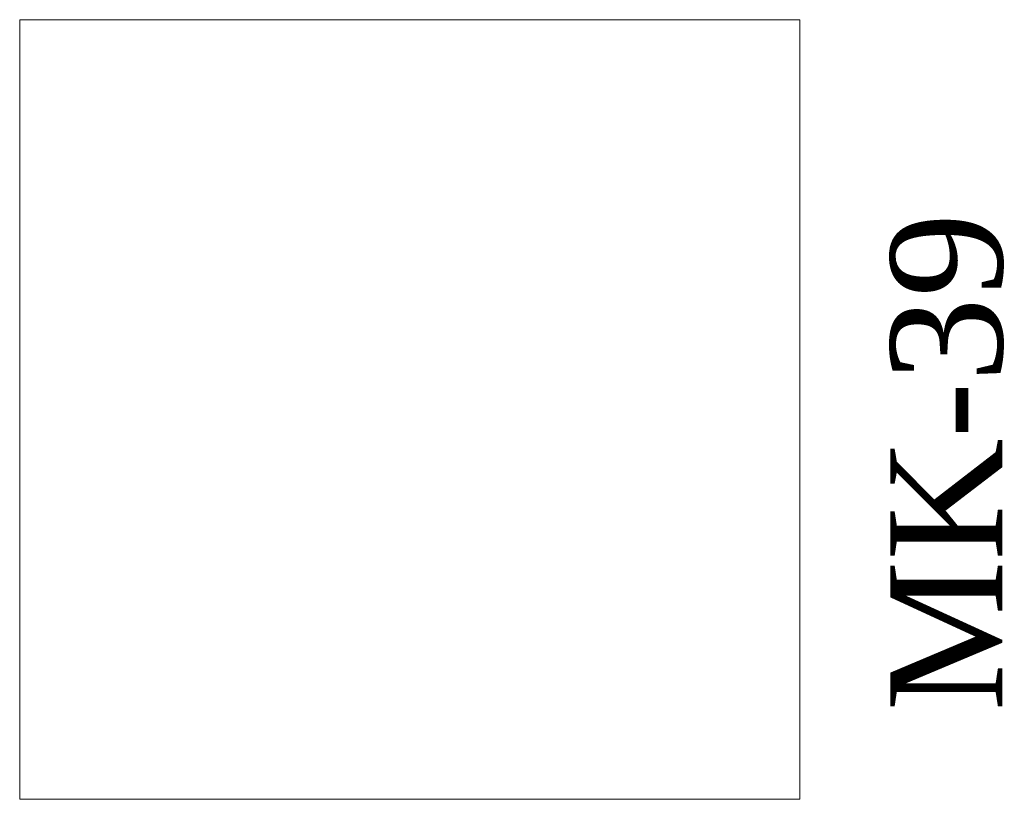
# Model space of a CAD drawing. Extents: x 3940905 to 4145695, y 925352 to 1109797.
# Tile 699 of 1056: x 4034549 to 4035105, y 1099392 to 1099832. Entities that reach past the tile are written whole.
import ezdxf

# ---------------------------------------------------------------- set-up
doc = ezdxf.new("R2010")
doc.units = 0
doc.header["$LTSCALE"] = 750
doc.header["$MEASUREMENT"] = 0
doc.layers.add('CKD Equipments', color=252, linetype='CONTINUOUS', lineweight=0)
doc.layers.add('PDF_A - TEXT', color=7, linetype='CONTINUOUS')
doc.styles.add('CKD_Dimension Text', font='BOOKOS.TTF')

msp = doc.modelspace()

# ---------------------------------------------------------------- linework, layer by layer
at = {"layer": 'CKD Equipments', "ltscale": 100}
for p, q in [((4034549.15, 1099391.53, -7.61), (4034549.15, 1099831.53, -7.61)), ((4034549.15, 1099831.53, -7.61), (4034989.15, 1099831.53, -7.61)), ((4034989.15, 1099831.53, -7.61), (4034989.15, 1099391.53, -7.61)), ((4034989.15, 1099391.53, -7.61), (4034549.15, 1099391.53, -7.61))]:
    msp.add_line(p, q, dxfattribs=at)

# ---------------------------------------------------------------- texts
at = {"layer": 'PDF_A - TEXT', "insert": (4035040.22, 1098887.88, -7.61), "char_height": 63.2417, "width": 1388.1022, "attachment_point": 1, "rotation": 90, "style": 'CKD_Dimension Text'}
msp.add_mtext('\\pxqc;MK-39', dxfattribs=at)

doc.saveas('drawing.dxf')
